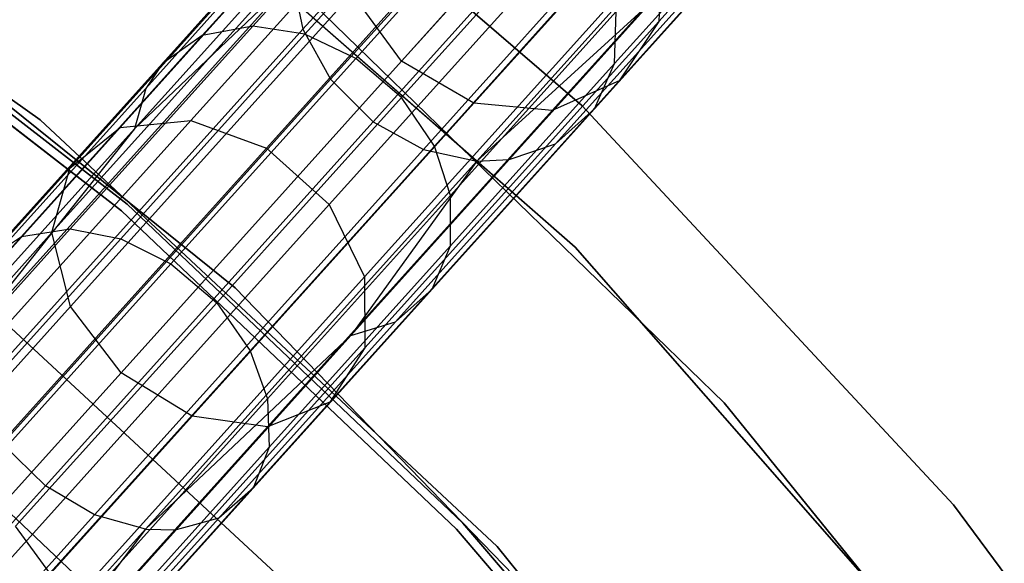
# Model space of a CAD drawing. Extents: x 0.3 to 7.1, y -3.38 to 3.38.
# Tile 343 of 394: x 5.33 to 5.88, y 1.77 to 2.07. Entities that reach past the tile are written whole.
import ezdxf

# ---------------------------------------------------------------- set-up
doc = ezdxf.new("R2010")
doc.units = 0
doc.header["$LTSCALE"] = 2.54
doc.layers.get('0').update_dxf_attribs({"linetype": 'CONTINUOUS'})

# ---------------------------------------------------------------- blocks, each defined once
blk = doc.blocks.new('SINGLES_B_BB_STL')
at = {"color": 0}
for p, q in [((5.48633, 2.06827, 40.6252), (5.63384, 2.2321, 40.24506)), ((5.48633, 2.06827, 40.6252), (5.63384, 2.2321, 40.24506)), ((5.40999, 2.22696, 1.9), (5.64457, 2.02493, 1.9)), ((5.64457, 2.02493, 1.7), (5.40999, 2.22696, 1.7)), ((5.64457, 2.02493, 1.7), (5.40999, 2.22696, 1.7)), ((5.40999, 2.22696, 1.9), (5.64457, 2.02493, 1.9)), ((5.33713, 2.01685, 1.7), (5.04722, 2.22149, 1.7)), ((5.04722, 2.22149, 12.7), (5.33713, 2.01685, 12.7)), ((5.04722, 2.22149, 12.7), (5.33713, 2.01685, 12.7)), ((5.33713, 2.01685, 1.7), (5.04722, 2.22149, 1.7)), ((5.82157, 2.22062, 15.74599), (5.68827, 2.07257, 15.37654)), ((5.82157, 2.22062, 15.74599), (5.68827, 2.07257, 15.37654)), ((5.68827, 2.07257, 12.88473), (5.82157, 2.22062, 12.51528)), ((5.68827, 2.07257, 12.88473), (5.82157, 2.22062, 12.51528)), ((5.59176, 2.20423, 15.35544), (5.42276, 2.01653, 15.01325)), ((5.59176, 2.20423, 15.35544), (5.42276, 2.01653, 15.01325)), ((5.42276, 2.01653, 13.24801), (5.59176, 2.20423, 12.90583)), ((5.42276, 2.01653, 13.24801), (5.59176, 2.20423, 12.90583)), ((5.50202, 2.03983, 40.6178), (5.64882, 2.20286, 40.2395)), ((5.50202, 2.03983, 40.6178), (5.64882, 2.20286, 40.2395)), ((5.5493, 2.1977, 15.37654), (5.38251, 2.01246, 15.03882)), ((5.5493, 2.1977, 15.37654), (5.38251, 2.01246, 15.03882)), ((5.38251, 2.01246, 13.22244), (5.5493, 2.1977, 12.88473)), ((5.38251, 2.01246, 13.22244), (5.5493, 2.1977, 12.88473)), ((5.54224, 2.05012, 15.44909), (5.66947, 2.19143, 15.8017)), ((5.54224, 2.05012, 15.44909), (5.66947, 2.19143, 15.8017)), ((5.66947, 2.19143, 12.45957), (5.54224, 2.05012, 12.81218)), ((5.66947, 2.19143, 12.45957), (5.54224, 2.05012, 12.81218)), ((5.63583, 2.18983, 15.34353), (5.46558, 2.00075, 14.99881)), ((5.63583, 2.18983, 15.34353), (5.46558, 2.00075, 14.99881)), ((5.46558, 2.00075, 13.26245), (5.63583, 2.18983, 12.91774)), ((5.46558, 2.00075, 13.26245), (5.63583, 2.18983, 12.91774)), ((5.64084, 1.94454, 1.7), (5.37039, 2.18172, 1.7)), ((5.37039, 2.18172, 12.7), (5.64084, 1.94454, 12.7)), ((5.64084, 1.94454, 1.7), (5.37039, 2.18172, 1.7)), ((5.37039, 2.18172, 12.7), (5.64084, 1.94454, 12.7)), ((5.79688, 2.18457, 15.76553), (5.66571, 2.03889, 15.40198)), ((5.79688, 2.18457, 15.76553), (5.66571, 2.03889, 15.40198)), ((5.66571, 2.03889, 12.85928), (5.79688, 2.18457, 12.49574)), ((5.66571, 2.03889, 12.85928), (5.79688, 2.18457, 12.49574)), ((5.45792, 2.07005, 40.89558), (5.55182, 2.17433, 40.71046)), ((5.45792, 2.07005, 40.89558), (5.55182, 2.17433, 40.71046)), ((5.52625, 2.01574, 40.61662), (5.67293, 2.17865, 40.23862)), ((5.52625, 2.01574, 40.61662), (5.67293, 2.17865, 40.23862)), ((5.51816, 2.17174, 15.40198), (5.35404, 1.98946, 15.06967)), ((5.51816, 2.17174, 15.40198), (5.35404, 1.98946, 15.06967)), ((5.35404, 1.98946, 13.1916), (5.51816, 2.17174, 12.85928)), ((5.35404, 1.98946, 13.1916), (5.51816, 2.17174, 12.85928)), ((5.48738, 2.06537, 40.90897), (5.58197, 2.17042, 40.72246)), ((5.48738, 2.06537, 40.90897), (5.58197, 2.17042, 40.72246)), ((5.42913, 2.06461, 40.87638), (5.52203, 2.16779, 40.69322)), ((5.42913, 2.06461, 40.87638), (5.52203, 2.16779, 40.69322)), ((5.55469, 2.00005, 40.62175), (5.70187, 2.16351, 40.24247)), ((5.55469, 2.00005, 40.62175), (5.70187, 2.16351, 40.24247)), ((5.71099, 2.16809, 15.79699), (5.58325, 2.02622, 15.44295)), ((5.71099, 2.16809, 15.79699), (5.58325, 2.02622, 15.44295)), ((5.58325, 2.02622, 12.81832), (5.71099, 2.16809, 12.46428)), ((5.58325, 2.02622, 12.81832), (5.71099, 2.16809, 12.46428)), ((5.75697, 2.16562, 15.78394), (5.6278, 2.02216, 15.42595)), ((5.75697, 2.16562, 15.78394), (5.6278, 2.02216, 15.42595)), ((5.6278, 2.02216, 12.83532), (5.75697, 2.16562, 12.47733)), ((5.6278, 2.02216, 12.83532), (5.75697, 2.16562, 12.47733)), ((5.67139, 2.1578, 15.34353), (5.50115, 1.96872, 14.99881)), ((5.67139, 2.1578, 15.34353), (5.50115, 1.96872, 14.99881)), ((5.50115, 1.96872, 13.26245), (5.67139, 2.1578, 12.91774)), ((5.50115, 1.96872, 13.26245), (5.67139, 2.1578, 12.91774)), ((5.58496, 1.99343, 40.63241), (5.73316, 2.15803, 40.25049)), ((5.58496, 1.99343, 40.63241), (5.73316, 2.15803, 40.25049)), ((5.51629, 2.05167, 40.91652), (5.61128, 2.15716, 40.72924)), ((5.51629, 2.05167, 40.91652), (5.61128, 2.15716, 40.72924)), ((5.40652, 2.04884, 40.85424), (5.49827, 2.15074, 40.67335)), ((5.40652, 2.04884, 40.85424), (5.49827, 2.15074, 40.67335)), ((5.66311, 2.04876, 40.69735), (5.74577, 2.14057, 40.50306)), ((5.66311, 2.04876, 40.69735), (5.74577, 2.14057, 40.50306)), ((5.39704, 2.0347, 40.84035), (5.48806, 2.13579, 40.66089)), ((5.39704, 2.0347, 40.84035), (5.48806, 2.13579, 40.66089)), ((5.54229, 2.02941, 40.91723), (5.63732, 2.13495, 40.72988)), ((5.54229, 2.02941, 40.91723), (5.63732, 2.13495, 40.72988)), ((5.38661, 1.96898, 12.5), (5.17874, 2.12988, 12.5)), ((5.17874, 2.12988, 12.35), (5.38661, 1.96898, 12.35)), ((5.38661, 1.96898, 12.5), (5.17874, 2.12988, 12.5)), ((5.17874, 2.12988, 12.35), (5.38661, 1.96898, 12.35)), ((5.50549, 2.1323, 15.42595), (5.34387, 1.95281, 15.09872)), ((5.50549, 2.1323, 15.42595), (5.34387, 1.95281, 15.09872)), ((5.34387, 1.95281, 13.16255), (5.50549, 2.1323, 12.83532)), ((5.34387, 1.95281, 13.16255), (5.50549, 2.1323, 12.83532)), ((5.38335, 1.96518, 164.4), (5.17588, 2.12578, 164.4)), ((5.17588, 2.12578, 164.3), (5.38335, 1.96518, 164.3)), ((5.38335, 1.96518, 164.4), (5.17588, 2.12578, 164.4)), ((5.17588, 2.12578, 164.3), (5.38335, 1.96518, 164.3)), ((5.19851, 2.12211, 171.7), (5.44791, 1.92142, 171.7)), ((5.44791, 1.92142, 164.1), (5.19851, 2.12211, 164.1)), ((5.44791, 1.92142, 164.1), (5.19851, 2.12211, 164.1)), ((5.19851, 2.12211, 171.7), (5.44791, 1.92142, 171.7)), ((5.69032, 2.11548, 15.35544), (5.52132, 1.92779, 15.01325)), ((5.69032, 2.11548, 15.35544), (5.52132, 1.92779, 15.01325)), ((5.52132, 1.92779, 13.24801), (5.69032, 2.11548, 12.90583)), ((5.52132, 1.92779, 13.24801), (5.69032, 2.11548, 12.90583)), ((5.65179, 2.02302, 40.67878), (5.7335, 2.11377, 40.48675)), ((5.65179, 2.02302, 40.67878), (5.7335, 2.11377, 40.48675)), ((5.69032, 2.11548, 15.35544), (5.68827, 2.07257, 15.37654)), ((5.69032, 2.11548, 15.35544), (5.68827, 2.07257, 15.37654)), ((5.69032, 2.11548, 12.90583), (5.68827, 2.07257, 12.88473)), ((5.69032, 2.11548, 12.90583), (5.68827, 2.07257, 12.88473)), ((5.48082, 2.11182, 40.64513), (5.39071, 2.01174, 40.82279)), ((5.48082, 2.11182, 40.64513), (5.39071, 2.01174, 40.82279)), ((5.56093, 2.00194, 40.91068), (5.65561, 2.10709, 40.724)), ((5.56093, 2.00194, 40.91068), (5.65561, 2.10709, 40.724)), ((5.29164, 1.8873, 40.97904), (5.48028, 2.09681, 40.63713)), ((5.29164, 1.8873, 40.97904), (5.48028, 2.09681, 40.63713)), ((5.39071, 2.01174, 40.82279), (5.48028, 2.09681, 40.63713)), ((5.39071, 2.01174, 40.82279), (5.48028, 2.09681, 40.63713)), ((5.48028, 2.09681, 40.63713), (5.48633, 2.06827, 40.6252)), ((5.48028, 2.09681, 40.63713), (5.48633, 2.06827, 40.6252)), ((5.62974, 2.00317, 40.65827), (5.7104, 2.09275, 40.46872)), ((5.62974, 2.00317, 40.65827), (5.7104, 2.09275, 40.46872)), ((5.51417, 2.08841, 15.44295), (5.35434, 1.9109, 15.11933)), ((5.51417, 2.08841, 15.44295), (5.35434, 1.9109, 15.11933)), ((5.35434, 1.9109, 13.14194), (5.51417, 2.08841, 12.81832)), ((5.35434, 1.9109, 13.14194), (5.51417, 2.08841, 12.81832)), ((5.54224, 2.05012, 15.44909), (5.51417, 2.08841, 15.44295)), ((5.54224, 2.05012, 15.44909), (5.51417, 2.08841, 15.44295)), ((5.54224, 2.05012, 12.81218), (5.51417, 2.08841, 12.81832)), ((5.54224, 2.05012, 12.81218), (5.51417, 2.08841, 12.81832)), ((5.72534, 1.8562, 171.7), (5.49156, 2.08316, 171.7)), ((5.49156, 2.08316, 164.1), (5.72534, 1.8562, 164.1)), ((5.72534, 1.8562, 171.7), (5.49156, 2.08316, 171.7)), ((5.49156, 2.08316, 164.1), (5.72534, 1.8562, 164.1)), ((5.58496, 1.99343, 40.63241), (5.68322, 2.08284, 40.45389)), ((5.58496, 1.99343, 40.63241), (5.68322, 2.08284, 40.45389)), ((5.60343, 1.99422, 40.64141), (5.68322, 2.08284, 40.45389)), ((5.60343, 1.99422, 40.64141), (5.68322, 2.08284, 40.45389)), ((5.57013, 1.97382, 40.89853), (5.66418, 2.07827, 40.7131)), ((5.57013, 1.97382, 40.89853), (5.66418, 2.07827, 40.7131)), ((5.66311, 2.04876, 40.69735), (5.66418, 2.07827, 40.7131)), ((5.66311, 2.04876, 40.69735), (5.66418, 2.07827, 40.7131)), ((5.48633, 2.06827, 40.6252), (5.29914, 1.86038, 40.96447)), ((5.48633, 2.06827, 40.6252), (5.29914, 1.86038, 40.96447)), ((5.45792, 2.07005, 40.89558), (5.35422, 1.95488, 41.06859)), ((5.45792, 2.07005, 40.89558), (5.35422, 1.95488, 41.06859)), ((5.45792, 2.07005, 40.89558), (5.42913, 2.06461, 40.87638)), ((5.45792, 2.07005, 40.89558), (5.42913, 2.06461, 40.87638)), ((5.48738, 2.06537, 40.90897), (5.45792, 2.07005, 40.89558)), ((5.48738, 2.06537, 40.90897), (5.45792, 2.07005, 40.89558)), ((5.48633, 2.06827, 40.6252), (5.50202, 2.03983, 40.6178)), ((5.48633, 2.06827, 40.6252), (5.50202, 2.03983, 40.6178)), ((5.68827, 2.07257, 15.37654), (5.52148, 1.88733, 15.03882)), ((5.68827, 2.07257, 15.37654), (5.52148, 1.88733, 15.03882)), ((5.52148, 1.88733, 13.22244), (5.68827, 2.07257, 12.88473)), ((5.52148, 1.88733, 13.22244), (5.68827, 2.07257, 12.88473)), ((5.68827, 2.07257, 15.37654), (5.66571, 2.03889, 15.40198)), ((5.68827, 2.07257, 15.37654), (5.66571, 2.03889, 15.40198)), ((5.68827, 2.07257, 12.88473), (5.66571, 2.03889, 12.85928)), ((5.68827, 2.07257, 12.88473), (5.66571, 2.03889, 12.85928)), ((5.42913, 2.06461, 40.87638), (5.32654, 1.95067, 41.04753)), ((5.42913, 2.06461, 40.87638), (5.32654, 1.95067, 41.04753)), ((5.48738, 2.06537, 40.90897), (5.38292, 1.94935, 41.08325)), ((5.48738, 2.06537, 40.90897), (5.38292, 1.94935, 41.08325)), ((5.42913, 2.06461, 40.87638), (5.40652, 2.04884, 40.85424)), ((5.42913, 2.06461, 40.87638), (5.40652, 2.04884, 40.85424)), ((5.51629, 2.05167, 40.91652), (5.48738, 2.06537, 40.90897)), ((5.51629, 2.05167, 40.91652), (5.48738, 2.06537, 40.90897)), ((5.51629, 2.05167, 40.91652), (5.41139, 1.93517, 41.09153)), ((5.51629, 2.05167, 40.91652), (5.41139, 1.93517, 41.09153)), ((5.54229, 2.02941, 40.91723), (5.51629, 2.05167, 40.91652)), ((5.54229, 2.02941, 40.91723), (5.51629, 2.05167, 40.91652)), ((5.40652, 2.04884, 40.85424), (5.3052, 1.93631, 41.02328)), ((5.40652, 2.04884, 40.85424), (5.3052, 1.93631, 41.02328)), ((5.38305, 1.87332, 15.12676), (5.54224, 2.05012, 15.44909)), ((5.38305, 1.87332, 15.12676), (5.54224, 2.05012, 15.44909)), ((5.54224, 2.05012, 12.81218), (5.38305, 1.87332, 13.13451)), ((5.54224, 2.05012, 12.81218), (5.38305, 1.87332, 13.13451)), ((5.40652, 2.04884, 40.85424), (5.39704, 2.0347, 40.84035)), ((5.40652, 2.04884, 40.85424), (5.39704, 2.0347, 40.84035)), ((5.58325, 2.02622, 15.44295), (5.54224, 2.05012, 15.44909)), ((5.58325, 2.02622, 15.44295), (5.54224, 2.05012, 15.44909)), ((5.58325, 2.02622, 12.81832), (5.54224, 2.05012, 12.81218)), ((5.58325, 2.02622, 12.81832), (5.54224, 2.05012, 12.81218)), ((5.56997, 1.94532, 40.88098), (5.66311, 2.04876, 40.69735)), ((5.56997, 1.94532, 40.88098), (5.66311, 2.04876, 40.69735)), ((5.65179, 2.02302, 40.67878), (5.66311, 2.04876, 40.69735)), ((5.65179, 2.02302, 40.67878), (5.66311, 2.04876, 40.69735)), ((5.39704, 2.0347, 40.84035), (5.29652, 1.92306, 41.00805)), ((5.39704, 2.0347, 40.84035), (5.29652, 1.92306, 41.00805)), ((5.50202, 2.03983, 40.6178), (5.31574, 1.83293, 40.95544)), ((5.50202, 2.03983, 40.6178), (5.31574, 1.83293, 40.95544)), ((5.39704, 2.0347, 40.84035), (5.39071, 2.01174, 40.82279)), ((5.39704, 2.0347, 40.84035), (5.39071, 2.01174, 40.82279)), ((5.66571, 2.03889, 15.40198), (5.50158, 1.85661, 15.06967)), ((5.66571, 2.03889, 15.40198), (5.50158, 1.85661, 15.06967)), ((5.50158, 1.85661, 13.1916), (5.66571, 2.03889, 12.85928)), ((5.50158, 1.85661, 13.1916), (5.66571, 2.03889, 12.85928)), ((5.50202, 2.03983, 40.6178), (5.52625, 2.01574, 40.61662)), ((5.50202, 2.03983, 40.6178), (5.52625, 2.01574, 40.61662)), ((5.66571, 2.03889, 15.40198), (5.6278, 2.02216, 15.42595)), ((5.66571, 2.03889, 15.40198), (5.6278, 2.02216, 15.42595)), ((5.66571, 2.03889, 12.85928), (5.6278, 2.02216, 12.83532)), ((5.66571, 2.03889, 12.85928), (5.6278, 2.02216, 12.83532)), ((5.54229, 2.02941, 40.91723), (5.43735, 1.91287, 41.09231)), ((5.54229, 2.02941, 40.91723), (5.43735, 1.91287, 41.09231)), ((5.56093, 2.00194, 40.91068), (5.54229, 2.02941, 40.91723)), ((5.56093, 2.00194, 40.91068), (5.54229, 2.02941, 40.91723)), ((5.58325, 2.02622, 15.44295), (5.42341, 1.8487, 15.11933)), ((5.58325, 2.02622, 15.44295), (5.42341, 1.8487, 15.11933)), ((5.42341, 1.8487, 13.14194), (5.58325, 2.02622, 12.81832)), ((5.42341, 1.8487, 13.14194), (5.58325, 2.02622, 12.81832)), ((5.6278, 2.02216, 15.42595), (5.58325, 2.02622, 15.44295)), ((5.6278, 2.02216, 15.42595), (5.58325, 2.02622, 15.44295)), ((5.6278, 2.02216, 12.83532), (5.58325, 2.02622, 12.81832)), ((5.6278, 2.02216, 12.83532), (5.58325, 2.02622, 12.81832)), ((5.64457, 2.02493, 1.9), (5.85551, 1.79831, 1.9)), ((5.85551, 1.79831, 1.7), (5.64457, 2.02493, 1.7)), ((5.64457, 2.02493, 1.7), (5.64457, 2.02493, 1.9)), ((5.64457, 2.02493, 1.7), (5.64457, 2.02493, 1.9)), ((5.85551, 1.79831, 1.7), (5.64457, 2.02493, 1.7)), ((5.64457, 2.02493, 1.9), (5.85551, 1.79831, 1.9)), ((5.6278, 2.02216, 15.42595), (5.46619, 1.84267, 15.09872)), ((5.6278, 2.02216, 15.42595), (5.46619, 1.84267, 15.09872)), ((5.46619, 1.84267, 13.16255), (5.6278, 2.02216, 12.83532)), ((5.46619, 1.84267, 13.16255), (5.6278, 2.02216, 12.83532)), ((5.55972, 1.92077, 40.86029), (5.65179, 2.02302, 40.67878)), ((5.55972, 1.92077, 40.86029), (5.65179, 2.02302, 40.67878)), ((5.62974, 2.00317, 40.65827), (5.65179, 2.02302, 40.67878)), ((5.62974, 2.00317, 40.65827), (5.65179, 2.02302, 40.67878)), ((5.38251, 2.01246, 15.03882), (5.18556, 1.79373, 14.73958)), ((5.38251, 2.01246, 15.03882), (5.18556, 1.79373, 14.73958)), ((5.18556, 1.79373, 13.52169), (5.38251, 2.01246, 13.22244)), ((5.18556, 1.79373, 13.52169), (5.38251, 2.01246, 13.22244)), ((5.42276, 2.01653, 15.01325), (5.2232, 1.7949, 14.71004)), ((5.42276, 2.01653, 15.01325), (5.2232, 1.7949, 14.71004)), ((5.2232, 1.7949, 13.55122), (5.42276, 2.01653, 13.24801)), ((5.2232, 1.7949, 13.55122), (5.42276, 2.01653, 13.24801)), ((5.59647, 1.77464, 1.7), (5.33713, 2.01685, 1.7)), ((5.33713, 2.01685, 12.7), (5.59647, 1.77464, 12.7)), ((5.33713, 2.01685, 12.7), (5.59647, 1.77464, 12.7)), ((5.33713, 2.01685, 12.7), (5.33713, 2.01685, 1.7)), ((5.59647, 1.77464, 1.7), (5.33713, 2.01685, 1.7)), ((5.33713, 2.01685, 12.7), (5.33713, 2.01685, 1.7)), ((5.52625, 2.01574, 40.61662), (5.3401, 1.80901, 40.954)), ((5.52625, 2.01574, 40.61662), (5.3401, 1.80901, 40.954)), ((5.35404, 1.98946, 15.06967), (5.38251, 2.01246, 15.03882)), ((5.35404, 1.98946, 15.06967), (5.38251, 2.01246, 15.03882)), ((5.35404, 1.98946, 13.1916), (5.38251, 2.01246, 13.22244)), ((5.35404, 1.98946, 13.1916), (5.38251, 2.01246, 13.22244)), ((5.38251, 2.01246, 15.03882), (5.42276, 2.01653, 15.01325)), ((5.38251, 2.01246, 15.03882), (5.42276, 2.01653, 15.01325)), ((5.38251, 2.01246, 13.22244), (5.42276, 2.01653, 13.24801)), ((5.38251, 2.01246, 13.22244), (5.42276, 2.01653, 13.24801)), ((5.42276, 2.01653, 15.01325), (5.46558, 2.00075, 14.99881)), ((5.42276, 2.01653, 15.01325), (5.46558, 2.00075, 14.99881)), ((5.42276, 2.01653, 13.24801), (5.46558, 2.00075, 13.26245)), ((5.42276, 2.01653, 13.24801), (5.46558, 2.00075, 13.26245)), ((5.52625, 2.01574, 40.61662), (5.55469, 2.00005, 40.62175)), ((5.52625, 2.01574, 40.61662), (5.55469, 2.00005, 40.62175)), ((5.39071, 2.01174, 40.82279), (5.2912, 1.90123, 40.98881)), ((5.39071, 2.01174, 40.82279), (5.2912, 1.90123, 40.98881)), ((5.39071, 2.01174, 40.82279), (5.29164, 1.8873, 40.97904)), ((5.39071, 2.01174, 40.82279), (5.29164, 1.8873, 40.97904)), ((5.56093, 2.00194, 40.91068), (5.45636, 1.88581, 41.08512)), ((5.56093, 2.00194, 40.91068), (5.45636, 1.88581, 41.08512)), ((5.53887, 1.90224, 40.83744), (5.62974, 2.00317, 40.65827)), ((5.53887, 1.90224, 40.83744), (5.62974, 2.00317, 40.65827)), ((5.57013, 1.97382, 40.89853), (5.56093, 2.00194, 40.91068)), ((5.57013, 1.97382, 40.89853), (5.56093, 2.00194, 40.91068)), ((5.60343, 1.99422, 40.64141), (5.62974, 2.00317, 40.65827)), ((5.60343, 1.99422, 40.64141), (5.62974, 2.00317, 40.65827)), ((5.46558, 2.00075, 14.99881), (5.26455, 1.77748, 14.69337)), ((5.46558, 2.00075, 14.99881), (5.26455, 1.77748, 14.69337)), ((5.26455, 1.77748, 13.5679), (5.46558, 2.00075, 13.26245)), ((5.26455, 1.77748, 13.5679), (5.46558, 2.00075, 13.26245)), ((5.55469, 2.00005, 40.62175), (5.36792, 1.79262, 40.96026)), ((5.55469, 2.00005, 40.62175), (5.36792, 1.79262, 40.96026)), ((5.46558, 2.00075, 14.99881), (5.50115, 1.96872, 14.99881)), ((5.46558, 2.00075, 14.99881), (5.50115, 1.96872, 14.99881)), ((5.46558, 2.00075, 13.26245), (5.50115, 1.96872, 13.26245)), ((5.46558, 2.00075, 13.26245), (5.50115, 1.96872, 13.26245)), ((5.55469, 2.00005, 40.62175), (5.58496, 1.99343, 40.63241)), ((5.55469, 2.00005, 40.62175), (5.58496, 1.99343, 40.63241)), ((5.58496, 1.99343, 40.63241), (5.39689, 1.78456, 40.97328)), ((5.58496, 1.99343, 40.63241), (5.39689, 1.78456, 40.97328)), ((5.51353, 1.89439, 40.81865), (5.60343, 1.99422, 40.64141)), ((5.51353, 1.89439, 40.81865), (5.60343, 1.99422, 40.64141)), ((5.58496, 1.99343, 40.63241), (5.51353, 1.89439, 40.81865)), ((5.58496, 1.99343, 40.63241), (5.51353, 1.89439, 40.81865)), ((5.58496, 1.99343, 40.63241), (5.60343, 1.99422, 40.64141)), ((5.58496, 1.99343, 40.63241), (5.60343, 1.99422, 40.64141)), ((5.35404, 1.98946, 15.06967), (5.16023, 1.77422, 14.77521)), ((5.35404, 1.98946, 15.06967), (5.16023, 1.77422, 14.77521)), ((5.16023, 1.77422, 13.48606), (5.35404, 1.98946, 13.1916)), ((5.16023, 1.77422, 13.48606), (5.35404, 1.98946, 13.1916)), ((5.34387, 1.95281, 15.09872), (5.35404, 1.98946, 15.06967)), ((5.34387, 1.95281, 15.09872), (5.35404, 1.98946, 15.06967)), ((5.34387, 1.95281, 13.16255), (5.35404, 1.98946, 13.1916)), ((5.34387, 1.95281, 13.16255), (5.35404, 1.98946, 13.1916)), ((5.57013, 1.97382, 40.89853), (5.46626, 1.85847, 41.07181)), ((5.57013, 1.97382, 40.89853), (5.46626, 1.85847, 41.07181)), ((5.56997, 1.94532, 40.88098), (5.57013, 1.97382, 40.89853)), ((5.56997, 1.94532, 40.88098), (5.57013, 1.97382, 40.89853)), ((5.50115, 1.96872, 14.99881), (5.30011, 1.74545, 14.69337)), ((5.50115, 1.96872, 14.99881), (5.30011, 1.74545, 14.69337)), ((5.30011, 1.74545, 13.5679), (5.50115, 1.96872, 13.26245)), ((5.30011, 1.74545, 13.5679), (5.50115, 1.96872, 13.26245)), ((5.57714, 1.78787, 12.5), (5.38661, 1.96898, 12.5)), ((5.38661, 1.96898, 12.35), (5.57714, 1.78787, 12.35)), ((5.38661, 1.96898, 12.5), (5.38661, 1.96898, 12.35)), ((5.57714, 1.78787, 12.5), (5.38661, 1.96898, 12.5)), ((5.38661, 1.96898, 12.35), (5.57714, 1.78787, 12.35)), ((5.38661, 1.96898, 12.5), (5.38661, 1.96898, 12.35)), ((5.50115, 1.96872, 14.99881), (5.52132, 1.92779, 15.01325)), ((5.50115, 1.96872, 14.99881), (5.52132, 1.92779, 15.01325)), ((5.50115, 1.96872, 13.26245), (5.52132, 1.92779, 13.24801)), ((5.50115, 1.96872, 13.26245), (5.52132, 1.92779, 13.24801)), ((5.57351, 1.78442, 164.4), (5.38335, 1.96518, 164.4)), ((5.38335, 1.96518, 164.3), (5.57351, 1.78442, 164.3)), ((5.38335, 1.96518, 164.4), (5.38335, 1.96518, 164.3)), ((5.57351, 1.78442, 164.4), (5.38335, 1.96518, 164.4)), ((5.38335, 1.96518, 164.3), (5.57351, 1.78442, 164.3)), ((5.38335, 1.96518, 164.4), (5.38335, 1.96518, 164.3)), ((5.34387, 1.95281, 15.09872), (5.15303, 1.74086, 14.80876)), ((5.34387, 1.95281, 15.09872), (5.15303, 1.74086, 14.80876)), ((5.15303, 1.74086, 13.4525), (5.34387, 1.95281, 13.16255)), ((5.15303, 1.74086, 13.4525), (5.34387, 1.95281, 13.16255)), ((5.21497, 1.82676, 41.20558), (5.32654, 1.95067, 41.04753)), ((5.21497, 1.82676, 41.20558), (5.32654, 1.95067, 41.04753)), ((5.24145, 1.82964, 41.22833), (5.35422, 1.95488, 41.06859)), ((5.24145, 1.82964, 41.22833), (5.35422, 1.95488, 41.06859)), ((5.3052, 1.93631, 41.02328), (5.32654, 1.95067, 41.04753)), ((5.3052, 1.93631, 41.02328), (5.32654, 1.95067, 41.04753)), ((5.32654, 1.95067, 41.04753), (5.35422, 1.95488, 41.06859)), ((5.32654, 1.95067, 41.04753), (5.35422, 1.95488, 41.06859)), ((5.35434, 1.9109, 15.11933), (5.34387, 1.95281, 15.09872)), ((5.35434, 1.9109, 15.11933), (5.34387, 1.95281, 15.09872)), ((5.35434, 1.9109, 13.14194), (5.34387, 1.95281, 13.16255)), ((5.35434, 1.9109, 13.14194), (5.34387, 1.95281, 13.16255)), ((5.35422, 1.95488, 41.06859), (5.38292, 1.94935, 41.08325)), ((5.35422, 1.95488, 41.06859), (5.38292, 1.94935, 41.08325)), ((5.26931, 1.82318, 41.24419), (5.38292, 1.94935, 41.08325)), ((5.26931, 1.82318, 41.24419), (5.38292, 1.94935, 41.08325)), ((5.38292, 1.94935, 41.08325), (5.41139, 1.93517, 41.09153)), ((5.38292, 1.94935, 41.08325), (5.41139, 1.93517, 41.09153)), ((5.56997, 1.94532, 40.88098), (5.46711, 1.83109, 41.05258)), ((5.56997, 1.94532, 40.88098), (5.46711, 1.83109, 41.05258)), ((5.55972, 1.92077, 40.86029), (5.56997, 1.94532, 40.88098)), ((5.55972, 1.92077, 40.86029), (5.56997, 1.94532, 40.88098)), ((5.87802, 1.67409, 1.7), (5.64084, 1.94454, 1.7)), ((5.64084, 1.94454, 1.7), (5.64084, 1.94454, 12.7)), ((5.64084, 1.94454, 12.7), (5.87802, 1.67409, 12.7)), ((5.64084, 1.94454, 1.7), (5.64084, 1.94454, 12.7)), ((5.87802, 1.67409, 1.7), (5.64084, 1.94454, 1.7)), ((5.64084, 1.94454, 12.7), (5.87802, 1.67409, 12.7)), ((5.29731, 1.80847, 41.25313), (5.41139, 1.93517, 41.09153)), ((5.29731, 1.80847, 41.25313), (5.41139, 1.93517, 41.09153)), ((5.41139, 1.93517, 41.09153), (5.43735, 1.91287, 41.09231)), ((5.41139, 1.93517, 41.09153), (5.43735, 1.91287, 41.09231)), ((5.52132, 1.92779, 15.01325), (5.32176, 1.70616, 14.71004)), ((5.52132, 1.92779, 15.01325), (5.32176, 1.70616, 14.71004)), ((5.32176, 1.70616, 13.55122), (5.52132, 1.92779, 13.24801)), ((5.32176, 1.70616, 13.55122), (5.52132, 1.92779, 13.24801)), ((5.52132, 1.92779, 15.01325), (5.52148, 1.88733, 15.03882)), ((5.52132, 1.92779, 15.01325), (5.52148, 1.88733, 15.03882)), ((5.52132, 1.92779, 13.24801), (5.52148, 1.88733, 13.22244)), ((5.52132, 1.92779, 13.24801), (5.52148, 1.88733, 13.22244)), ((5.48668, 1.74486, 3.2), (5.29778, 1.9197, 3.2)), ((5.29778, 1.9197, 3.303), (5.48668, 1.74486, 3.303)), ((5.48668, 1.74486, 3.2), (5.29778, 1.9197, 3.2)), ((5.29778, 1.9197, 3.303), (5.48668, 1.74486, 3.303)), ((5.44791, 1.92142, 171.7), (5.67075, 1.69161, 171.7)), ((5.67075, 1.69161, 164.1), (5.44791, 1.92142, 164.1)), ((5.44791, 1.92142, 164.1), (5.44791, 1.92142, 171.7)), ((5.44791, 1.92142, 164.1), (5.44791, 1.92142, 171.7)), ((5.67075, 1.69161, 164.1), (5.44791, 1.92142, 164.1)), ((5.44791, 1.92142, 171.7), (5.67075, 1.69161, 171.7)), ((5.55972, 1.92077, 40.86029), (5.45806, 1.80786, 41.02991)), ((5.55972, 1.92077, 40.86029), (5.45806, 1.80786, 41.02991)), ((5.53887, 1.90224, 40.83744), (5.55972, 1.92077, 40.86029)), ((5.53887, 1.90224, 40.83744), (5.55972, 1.92077, 40.86029)), ((5.32323, 1.78612, 41.25397), (5.43735, 1.91287, 41.09231)), ((5.32323, 1.78612, 41.25397), (5.43735, 1.91287, 41.09231)), ((5.43735, 1.91287, 41.09231), (5.45636, 1.88581, 41.08512)), ((5.43735, 1.91287, 41.09231), (5.45636, 1.88581, 41.08512)), ((5.35434, 1.9109, 15.11933), (5.16561, 1.70128, 14.83256)), ((5.35434, 1.9109, 15.11933), (5.16561, 1.70128, 14.83256)), ((5.16561, 1.70128, 13.42871), (5.35434, 1.9109, 13.14194)), ((5.16561, 1.70128, 13.42871), (5.35434, 1.9109, 13.14194)), ((5.38305, 1.87332, 15.12676), (5.35434, 1.9109, 15.11933)), ((5.38305, 1.87332, 15.12676), (5.35434, 1.9109, 15.11933)), ((5.38305, 1.87332, 13.13451), (5.35434, 1.9109, 13.14194)), ((5.38305, 1.87332, 13.13451), (5.35434, 1.9109, 13.14194)), ((5.53887, 1.90224, 40.83744), (5.43852, 1.79079, 41.00486)), ((5.53887, 1.90224, 40.83744), (5.43852, 1.79079, 41.00486)), ((5.51353, 1.89439, 40.81865), (5.53887, 1.90224, 40.83744)), ((5.51353, 1.89439, 40.81865), (5.53887, 1.90224, 40.83744)), ((5.39689, 1.78456, 40.97328), (5.51353, 1.89439, 40.81865)), ((5.39689, 1.78456, 40.97328), (5.51353, 1.89439, 40.81865)), ((5.41426, 1.78413, 40.98427), (5.51353, 1.89439, 40.81865)), ((5.41426, 1.78413, 40.98427), (5.51353, 1.89439, 40.81865)), ((5.52148, 1.88733, 15.03882), (5.32453, 1.6686, 14.73958)), ((5.52148, 1.88733, 15.03882), (5.32453, 1.6686, 14.73958)), ((5.32453, 1.6686, 13.52169), (5.52148, 1.88733, 13.22244)), ((5.32453, 1.6686, 13.52169), (5.52148, 1.88733, 13.22244)), ((5.34265, 1.75952, 41.24621), (5.45636, 1.88581, 41.08512)), ((5.34265, 1.75952, 41.24621), (5.45636, 1.88581, 41.08512)), ((5.45636, 1.88581, 41.08512), (5.46626, 1.85847, 41.07181)), ((5.45636, 1.88581, 41.08512), (5.46626, 1.85847, 41.07181)), ((5.52148, 1.88733, 15.03882), (5.50158, 1.85661, 15.06967)), ((5.52148, 1.88733, 15.03882), (5.50158, 1.85661, 15.06967)), ((5.52148, 1.88733, 13.22244), (5.50158, 1.85661, 13.1916)), ((5.52148, 1.88733, 13.22244), (5.50158, 1.85661, 13.1916)), ((5.19507, 1.66455, 14.84115), (5.38305, 1.87332, 15.12676)), ((5.19507, 1.66455, 14.84115), (5.38305, 1.87332, 15.12676)), ((5.38305, 1.87332, 13.13451), (5.19507, 1.66455, 13.42012)), ((5.38305, 1.87332, 13.13451), (5.19507, 1.66455, 13.42012)), ((5.42341, 1.8487, 15.11933), (5.38305, 1.87332, 15.12676)), ((5.42341, 1.8487, 15.11933), (5.38305, 1.87332, 15.12676)), ((5.42341, 1.8487, 13.14194), (5.38305, 1.87332, 13.13451)), ((5.42341, 1.8487, 13.14194), (5.38305, 1.87332, 13.13451)), ((5.50158, 1.85661, 15.06967), (5.30778, 1.64137, 14.77521)), ((5.50158, 1.85661, 15.06967), (5.30778, 1.64137, 14.77521)), ((5.30778, 1.64137, 13.48606), (5.50158, 1.85661, 13.1916)), ((5.30778, 1.64137, 13.48606), (5.50158, 1.85661, 13.1916)), ((5.35331, 1.73302, 41.23182), (5.46626, 1.85847, 41.07181)), ((5.35331, 1.73302, 41.23182), (5.46626, 1.85847, 41.07181)), ((5.50158, 1.85661, 15.06967), (5.46619, 1.84267, 15.09872)), ((5.50158, 1.85661, 15.06967), (5.46619, 1.84267, 15.09872)), ((5.50158, 1.85661, 13.1916), (5.46619, 1.84267, 13.16255)), ((5.50158, 1.85661, 13.1916), (5.46619, 1.84267, 13.16255)), ((5.46626, 1.85847, 41.07181), (5.46711, 1.83109, 41.05258)), ((5.46626, 1.85847, 41.07181), (5.46711, 1.83109, 41.05258)), ((5.93064, 1.60319, 171.7), (5.72534, 1.8562, 171.7)), ((5.72534, 1.8562, 164.1), (5.93064, 1.60319, 164.1)), ((5.72534, 1.8562, 171.7), (5.72534, 1.8562, 164.1)), ((5.93064, 1.60319, 171.7), (5.72534, 1.8562, 171.7)), ((5.72534, 1.8562, 164.1), (5.93064, 1.60319, 164.1)), ((5.72534, 1.8562, 171.7), (5.72534, 1.8562, 164.1)), ((5.42341, 1.8487, 15.11933), (5.23468, 1.63909, 14.83256)), ((5.42341, 1.8487, 15.11933), (5.23468, 1.63909, 14.83256)), ((5.23468, 1.63909, 13.42871), (5.42341, 1.8487, 13.14194)), ((5.23468, 1.63909, 13.42871), (5.42341, 1.8487, 13.14194)), ((5.46619, 1.84267, 15.09872), (5.42341, 1.8487, 15.11933)), ((5.46619, 1.84267, 15.09872), (5.42341, 1.8487, 15.11933)), ((5.46619, 1.84267, 13.16255), (5.42341, 1.8487, 13.14194)), ((5.46619, 1.84267, 13.16255), (5.42341, 1.8487, 13.14194)), ((5.46619, 1.84267, 15.09872), (5.27535, 1.63072, 14.80876)), ((5.46619, 1.84267, 15.09872), (5.27535, 1.63072, 14.80876)), ((5.27535, 1.63072, 13.4525), (5.46619, 1.84267, 13.16255)), ((5.27535, 1.63072, 13.4525), (5.46619, 1.84267, 13.16255)), ((5.3401, 1.80901, 40.954), (5.31574, 1.83293, 40.95544)), ((5.3401, 1.80901, 40.954), (5.31574, 1.83293, 40.95544)), ((5.35526, 1.70686, 41.21104), (5.46711, 1.83109, 41.05258)), ((5.35526, 1.70686, 41.21104), (5.46711, 1.83109, 41.05258)), ((5.46711, 1.83109, 41.05258), (5.45806, 1.80786, 41.02991)), ((5.46711, 1.83109, 41.05258), (5.45806, 1.80786, 41.02991)), ((5.42359, 1.69566, 3.303), (5.29365, 1.8186, 3.303)), ((5.42359, 1.69566, 3.303), (5.29365, 1.8186, 3.303)), ((5.3401, 1.80901, 40.954), (5.11972, 1.56426, 41.24152)), ((5.3401, 1.80901, 40.954), (5.11972, 1.56426, 41.24152)), ((5.36792, 1.79262, 40.96026), (5.3401, 1.80901, 40.954)), ((5.36792, 1.79262, 40.96026), (5.3401, 1.80901, 40.954)), ((5.34749, 1.68507, 41.18653), (5.45806, 1.80786, 41.02991)), ((5.34749, 1.68507, 41.18653), (5.45806, 1.80786, 41.02991)), ((5.45806, 1.80786, 41.02991), (5.43852, 1.79079, 41.00486)), ((5.45806, 1.80786, 41.02991), (5.43852, 1.79079, 41.00486)), ((5.85551, 1.79831, 1.9), (6.04023, 1.54987, 1.9)), ((6.04023, 1.54987, 1.7), (5.85551, 1.79831, 1.7)), ((5.85551, 1.79831, 1.7), (5.85551, 1.79831, 1.9)), ((5.85551, 1.79831, 1.7), (5.85551, 1.79831, 1.9)), ((6.04023, 1.54987, 1.7), (5.85551, 1.79831, 1.7)), ((5.85551, 1.79831, 1.9), (6.04023, 1.54987, 1.9)), ((5.36792, 1.79262, 40.96026), (5.14681, 1.54705, 41.24875)), ((5.36792, 1.79262, 40.96026), (5.14681, 1.54705, 41.24875)), ((5.32938, 1.66958, 41.15946), (5.43852, 1.79079, 41.00486)), ((5.32938, 1.66958, 41.15946), (5.43852, 1.79079, 41.00486)), ((5.39689, 1.78456, 40.97328), (5.36792, 1.79262, 40.96026)), ((5.39689, 1.78456, 40.97328), (5.36792, 1.79262, 40.96026)), ((5.43852, 1.79079, 41.00486), (5.41426, 1.78413, 40.98427)), ((5.43852, 1.79079, 41.00486), (5.41426, 1.78413, 40.98427)), ((5.39689, 1.78456, 40.97328), (5.17423, 1.53727, 41.26377)), ((5.39689, 1.78456, 40.97328), (5.17423, 1.53727, 41.26377)), ((5.39689, 1.78456, 40.97328), (5.3063, 1.66423, 41.13721)), ((5.39689, 1.78456, 40.97328), (5.3063, 1.66423, 41.13721)), ((5.3063, 1.66423, 41.13721), (5.41426, 1.78413, 40.98427)), ((5.3063, 1.66423, 41.13721), (5.41426, 1.78413, 40.98427)), ((5.34265, 1.75952, 41.24621), (5.32323, 1.78612, 41.25397)), ((5.34265, 1.75952, 41.24621), (5.32323, 1.78612, 41.25397)), ((5.39689, 1.78456, 40.97328), (5.41426, 1.78413, 40.98427)), ((5.39689, 1.78456, 40.97328), (5.41426, 1.78413, 40.98427)), ((5.74441, 1.58535, 164.4), (5.57351, 1.78442, 164.4)), ((5.57351, 1.78442, 164.3), (5.74441, 1.58535, 164.3)), ((5.57351, 1.78442, 164.4), (5.57351, 1.78442, 164.3)), ((5.74441, 1.58535, 164.4), (5.57351, 1.78442, 164.4)), ((5.57351, 1.78442, 164.3), (5.74441, 1.58535, 164.3)), ((5.57351, 1.78442, 164.4), (5.57351, 1.78442, 164.3)), ((5.74836, 1.58841, 12.5), (5.57714, 1.78787, 12.5)), ((5.57714, 1.78787, 12.35), (5.74836, 1.58841, 12.35)), ((5.57714, 1.78787, 12.5), (5.57714, 1.78787, 12.35)), ((5.74836, 1.58841, 12.5), (5.57714, 1.78787, 12.5)), ((5.57714, 1.78787, 12.35), (5.74836, 1.58841, 12.35)), ((5.57714, 1.78787, 12.5), (5.57714, 1.78787, 12.35)), ((5.82042, 1.49937, 1.7), (5.59647, 1.77464, 1.7)), ((5.59647, 1.77464, 12.7), (5.82042, 1.49937, 12.7)), ((5.59647, 1.77464, 12.7), (5.82042, 1.49937, 12.7)), ((5.59647, 1.77464, 12.7), (5.59647, 1.77464, 1.7)), ((5.82042, 1.49937, 1.7), (5.59647, 1.77464, 1.7)), ((5.59647, 1.77464, 12.7), (5.59647, 1.77464, 1.7))]:
    blk.add_line(p, q, dxfattribs=at)

msp = doc.modelspace()

# ---------------------------------------------------------------- block references
at = {"color": 0}
msp.add_blockref('SINGLES_B_BB_STL', (0, 0), dxfattribs=at)

doc.saveas('drawing.dxf')
